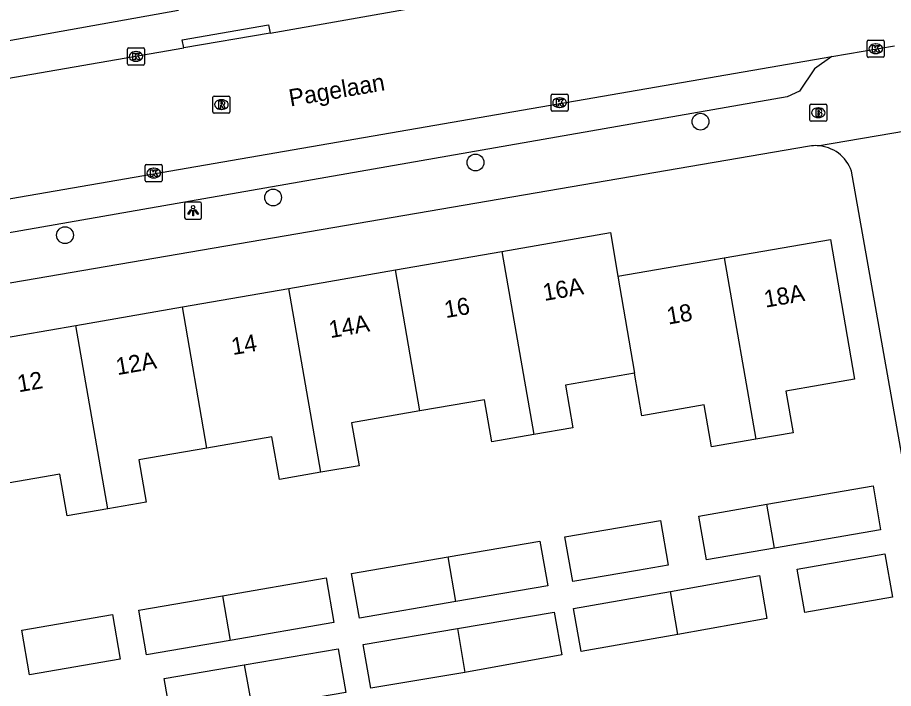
# Model space of a CAD drawing. Extents: x 162880 to 165536, y 384011 to 385179.
# Drawn here: x 163906.2 to 163957.3, y 384654.9 to 384694 of the extents above; entities that cross this region are included whole.
import ezdxf

# ---------------------------------------------------------------- set-up
doc = ezdxf.new("R2010")
doc.units = 0
for name, color, linetype in [('IMGEO_Boom', 7, 'Continuous'), ('IMGEO_Brandkraan', 7, 'Continuous'), ('IMGEO_Kolk', 7, 'Continuous'), ('IMGEO_Lichtpunt', 7, 'Continuous'), ('IMGEO_Openbare_ruimte_label', 7, 'Continuous'), ('IMGEO_Pand', 7, 'Continuous'), ('IMGEO_Pand_nummerreeks', 7, 'Continuous'), ('IMGEO_Rijbaan_lokaal_gesloten', 7, 'Continuous'), ('IMGEO_Rioolput', 7, 'Continuous'), ('IMGEO_Voetpad_open', 7, 'Continuous')]:
    doc.layers.add(name, color=color, linetype=linetype)

msp = doc.modelspace()

# ---------------------------------------------------------------- linework, layer by layer
at = {"layer": 'IMGEO_Boom'}
for centre in [(163946.063, 384687.949), (163932.928, 384685.564), (163921.112, 384683.519), (163908.963, 384681.323)]:
    msp.add_circle(centre, 0.489, dxfattribs=at)
at = {"layer": 'IMGEO_Brandkraan'}
for p, q in [((163952.441, 384688.042), (163952.441, 384688.894)), ((163952.516, 384688.968), (163953.368, 384688.968)), ((163952.929, 384688.748), (163952.954, 384688.748)), ((163953.442, 384688.894), (163953.442, 384688.042)), ((163952.952, 384688.188), (163952.927, 384688.188)), ((163953.368, 384687.968), (163952.516, 384687.968))]:
    msp.add_line(p, q, dxfattribs=at)
for points in [[(163952.441, 384688.042), (163952.441, 384688.894)], [(163952.516, 384688.968), (163953.368, 384688.968)], [(163952.789, 384688.668), (163952.789, 384688.268), (163953.002, 384688.268)], [(163953.02, 384688.668), (163952.789, 384688.668)], [(163952.968, 384688.587), (163952.914, 384688.587), (163952.914, 384688.511)], [(163953.442, 384688.894), (163953.442, 384688.042)], [(163952.914, 384688.511), (163952.967, 384688.511)], [(163952.976, 384688.435), (163952.914, 384688.435), (163952.914, 384688.354)], [(163952.914, 384688.354), (163952.976, 384688.354)], [(163953.368, 384687.968), (163952.516, 384687.968)]]:
    msp.add_lwpolyline(points, dxfattribs=at)
for centre, radius, start, end in [((163952.518, 384688.892), 0.0765, 91.552, 178.448), ((163952.518, 384688.892), 0.0765, 91.552, 178.448), ((163952.969, 384688.549), 0.0379, 267.8285, 90.9355), ((163953.024, 384688.523), 0.145, 59.4692, 91.5367), ((163953.049, 384688.57), 0.0922, 285.5137, 58.1501), ((163953.366, 384688.892), 0.0765, 1.552, 88.448), ((163953.366, 384688.892), 0.0765, 1.552, 88.448), ((163952.518, 384688.044), 0.0765, 181.552, 268.448), ((163952.518, 384688.044), 0.0765, 181.552, 268.448), ((163952.977, 384688.394), 0.0404, 269.8759, 90.5077), ((163953.008, 384688.519), 0.251, 268.6676, 293.5347), ((163953.054, 384688.378), 0.105, 301.3115, 78.989), ((163953.366, 384688.044), 0.0765, 271.552, 358.448), ((163953.366, 384688.044), 0.0765, 271.552, 358.448)]:
    msp.add_arc(centre, radius, start, end, dxfattribs=at)
for centre, major_axis, ratio, start_param, end_param in [((163952.928, 384688.468), (-0.387, 0.002), 0.722429, 4.712389, 7.853982), ((163952.953, 384688.468), (-0.39, 0.002), 0.717154, 1.570796, 4.712389)]:
    msp.add_ellipse(centre, major_axis=major_axis, ratio=ratio, start_param=start_param, end_param=end_param, dxfattribs=at)
at = {"layer": 'IMGEO_Kolk'}
for p, q in [((163955.866, 384692.703), (163956.718, 384692.703)), ((163912.606, 384691.329), (163912.606, 384692.181)), ((163912.681, 384692.255), (163913.533, 384692.255)), ((163913.607, 384692.181), (163913.607, 384691.329)), ((163955.791, 384691.777), (163955.791, 384692.629)), ((163956.279, 384692.483), (163956.304, 384692.483)), ((163956.792, 384692.629), (163956.792, 384691.777)), ((163913.094, 384692.035), (163913.119, 384692.035)), ((163956.718, 384691.703), (163955.866, 384691.703)), ((163956.302, 384691.923), (163956.277, 384691.923)), ((163913.533, 384691.255), (163912.681, 384691.255)), ((163913.117, 384691.475), (163913.092, 384691.475)), ((163937.337, 384688.632), (163937.337, 384689.484)), ((163937.412, 384689.558), (163938.264, 384689.558)), ((163937.825, 384689.338), (163937.85, 384689.338)), ((163938.338, 384689.484), (163938.338, 384688.632)), ((163938.264, 384688.558), (163937.412, 384688.558)), ((163937.848, 384688.778), (163937.823, 384688.778)), ((163913.641, 384684.518), (163913.641, 384685.37)), ((163913.716, 384685.444), (163914.568, 384685.444)), ((163914.129, 384685.224), (163914.154, 384685.224)), ((163914.642, 384685.37), (163914.642, 384684.518)), ((163914.152, 384684.664), (163914.127, 384684.664)), ((163914.568, 384684.444), (163913.716, 384684.444))]:
    msp.add_line(p, q, dxfattribs=at)
for points in [[(163955.866, 384692.703), (163956.718, 384692.703)], [(163912.606, 384691.329), (163912.606, 384692.181)], [(163912.681, 384692.255), (163913.533, 384692.255)], [(163913.607, 384692.181), (163913.607, 384691.329)], [(163955.791, 384691.777), (163955.791, 384692.629)], [(163956.112, 384692.403), (163956.235, 384692.403), (163956.235, 384692.252), (163956.365, 384692.403), (163956.529, 384692.403), (163956.383, 384692.252), (163956.536, 384692.003), (163956.384, 384692.003), (163956.299, 384692.167), (163956.235, 384692.1), (163956.235, 384692.003), (163956.112, 384692.003), (163956.112, 384692.403)], [(163956.792, 384692.629), (163956.792, 384691.777)], [(163912.927, 384691.955), (163913.05, 384691.955), (163913.05, 384691.804), (163913.18, 384691.955), (163913.344, 384691.955), (163913.198, 384691.804), (163913.351, 384691.555), (163913.199, 384691.555), (163913.114, 384691.719), (163913.05, 384691.652), (163913.05, 384691.555), (163912.927, 384691.555), (163912.927, 384691.955)], [(163956.718, 384691.703), (163955.866, 384691.703)], [(163913.533, 384691.255), (163912.681, 384691.255)], [(163937.337, 384688.632), (163937.337, 384689.484)], [(163937.412, 384689.558), (163938.264, 384689.558)], [(163937.658, 384689.258), (163937.781, 384689.258), (163937.781, 384689.107), (163937.911, 384689.258), (163938.075, 384689.258), (163937.929, 384689.107), (163938.082, 384688.858), (163937.93, 384688.858), (163937.845, 384689.022), (163937.781, 384688.955), (163937.781, 384688.858), (163937.658, 384688.858), (163937.658, 384689.258)], [(163938.338, 384689.484), (163938.338, 384688.632)], [(163938.264, 384688.558), (163937.412, 384688.558)], [(163913.641, 384684.518), (163913.641, 384685.37)], [(163913.716, 384685.444), (163914.568, 384685.444)], [(163913.962, 384685.144), (163914.085, 384685.144), (163914.085, 384684.993), (163914.215, 384685.144), (163914.379, 384685.144), (163914.233, 384684.993), (163914.386, 384684.744), (163914.234, 384684.744), (163914.149, 384684.908), (163914.085, 384684.841), (163914.085, 384684.744), (163913.962, 384684.744), (163913.962, 384685.144)], [(163914.642, 384685.37), (163914.642, 384684.518)], [(163914.568, 384684.444), (163913.716, 384684.444)]]:
    msp.add_lwpolyline(points, dxfattribs=at)
for centre, start, end in [((163955.868, 384692.627), 91.552, 178.448), ((163955.868, 384692.627), 91.552, 178.448), ((163956.716, 384692.627), 1.552, 88.448), ((163956.716, 384692.627), 1.552, 88.448), ((163912.683, 384692.179), 91.552, 178.448), ((163912.683, 384692.179), 91.552, 178.448), ((163913.531, 384692.179), 1.552, 88.448), ((163913.531, 384692.179), 1.552, 88.448), ((163955.868, 384691.779), 181.552, 268.448), ((163955.868, 384691.779), 181.552, 268.448), ((163956.716, 384691.779), 271.552, 358.448), ((163956.716, 384691.779), 271.552, 358.448), ((163912.683, 384691.331), 181.552, 268.448), ((163912.683, 384691.331), 181.552, 268.448), ((163913.531, 384691.331), 271.552, 358.448), ((163913.531, 384691.331), 271.552, 358.448), ((163937.414, 384689.482), 91.552, 178.448), ((163937.414, 384689.482), 91.552, 178.448), ((163938.262, 384689.482), 1.552, 88.448), ((163938.262, 384689.482), 1.552, 88.448), ((163937.414, 384688.634), 181.552, 268.448), ((163937.414, 384688.634), 181.552, 268.448), ((163938.262, 384688.634), 271.552, 358.448), ((163938.262, 384688.634), 271.552, 358.448), ((163913.718, 384685.368), 91.552, 178.448), ((163913.718, 384685.368), 91.552, 178.448), ((163914.566, 384685.368), 1.552, 88.448), ((163914.566, 384685.368), 1.552, 88.448), ((163913.718, 384684.52), 181.552, 268.448), ((163913.718, 384684.52), 181.552, 268.448), ((163914.566, 384684.52), 271.552, 358.448), ((163914.566, 384684.52), 271.552, 358.448)]:
    msp.add_arc(centre, 0.0765, start, end, dxfattribs=at)
for centre, major_axis, ratio, start_param, end_param in [((163956.278, 384692.203), (-0.387, 0.002), 0.722429, 4.712389, 7.853982), ((163956.303, 384692.203), (-0.39, 0.002), 0.717154, 1.570796, 4.712389), ((163913.093, 384691.755), (-0.387, 0.002), 0.722429, 4.712389, 7.853982), ((163913.118, 384691.755), (-0.39, 0.002), 0.717154, 1.570796, 4.712389), ((163937.824, 384689.058), (-0.387, 0.002), 0.722429, 4.712389, 7.853982), ((163937.849, 384689.058), (-0.39, 0.002), 0.717154, 1.570796, 4.712389), ((163914.128, 384684.944), (-0.387, 0.002), 0.722429, 4.712389, 7.853982), ((163914.153, 384684.944), (-0.39, 0.002), 0.717154, 1.570796, 4.712389)]:
    msp.add_ellipse(centre, major_axis=major_axis, ratio=ratio, start_param=start_param, end_param=end_param, dxfattribs=at)
at = {"layer": 'IMGEO_Lichtpunt'}
for p, q in [((163915.943, 384683.16), (163915.943, 384682.353)), ((163915.943, 384683.16), (163915.943, 384682.353)), ((163916.845, 384683.255), (163916.037, 384683.255)), ((163916.845, 384683.255), (163916.037, 384683.255)), ((163916.939, 384682.353), (163916.939, 384683.16)), ((163916.939, 384682.353), (163916.939, 384683.16)), ((163916.037, 384682.259), (163916.845, 384682.259)), ((163916.037, 384682.259), (163916.845, 384682.259))]:
    msp.add_line(p, q, dxfattribs=at)
for points in [[(163916.317, 384682.824), (163916.356, 384682.796), (163916.168, 384682.534), (163916.13, 384682.561), (163916.317, 384682.824)], [(163916.419, 384682.776), (163916.466, 384682.776), (163916.466, 384682.454), (163916.419, 384682.454), (163916.419, 384682.776)], [(163916.529, 384682.796), (163916.567, 384682.823), (163916.754, 384682.561), (163916.715, 384682.533), (163916.529, 384682.796)]]:
    msp.add_lwpolyline(points, dxfattribs=at)
msp.add_circle((163916.442, 384682.958), 0.0994, dxfattribs=at)
for centre, start, end in [((163916.037, 384683.16), 90, 180), ((163916.037, 384683.16), 90, 180), ((163916.845, 384683.16), 0, 90), ((163916.845, 384683.16), 0, 90), ((163916.037, 384682.353), 180, 270), ((163916.037, 384682.353), 180, 270), ((163916.845, 384682.353), 270, 0), ((163916.845, 384682.353), 270, 360)]:
    msp.add_arc(centre, 0.0946, start, end, dxfattribs=at)
at = {"layer": 'IMGEO_Pand'}
for points in [[(163934.466, 384680.375), (163940.799, 384681.475), (163941.245, 384678.92)], [(163947.445, 384679.997), (163953.645, 384681.074), (163955.061, 384672.922), (163951.048, 384672.225), (163951.472, 384669.784), (163949.286, 384669.404)], [(163928.25, 384679.296), (163934.466, 384680.375)], [(163934.466, 384680.375), (163936.325, 384669.677)], [(163941.245, 384678.92), (163947.445, 384679.997)], [(163947.445, 384679.997), (163949.286, 384669.404)], [(163922.033, 384678.216), (163928.25, 384679.296)], [(163929.68, 384671.064), (163928.25, 384679.296)], [(163941.245, 384678.92), (163942.207, 384673.267)], [(163915.816, 384677.136), (163922.033, 384678.216)], [(163923.898, 384667.478), (163922.033, 384678.216)], [(163909.6, 384676.056), (163915.816, 384677.136)], [(163917.247, 384668.896), (163915.816, 384677.136)], [(163911.459, 384665.352), (163909.085, 384664.939), (163908.662, 384667.373), (163904.701, 384666.685), (163904.12, 384670.03), (163903.264, 384674.956), (163909.6, 384676.056)], [(163911.459, 384665.352), (163909.6, 384676.056)], [(163942.207, 384673.267), (163938.182, 384672.567), (163938.615, 384670.074), (163936.325, 384669.677)], [(163949.286, 384669.404), (163946.713, 384668.957), (163946.286, 384671.412), (163942.64, 384670.779), (163942.207, 384673.267)], [(163936.325, 384669.677), (163933.879, 384669.252), (163933.451, 384671.719), (163929.68, 384671.064)], [(163929.68, 384671.064), (163925.696, 384670.372), (163926.131, 384667.866), (163923.898, 384667.478)], [(163923.898, 384667.478), (163921.476, 384667.058), (163921.042, 384669.555), (163917.247, 384668.896)], [(163917.247, 384668.896), (163913.282, 384668.207), (163913.71, 384665.743), (163911.459, 384665.352)], [(163949.945, 384665.61), (163956.136, 384666.685), (163956.58, 384664.129), (163950.39, 384663.054)], [(163950.39, 384663.054), (163946.419, 384662.364), (163945.975, 384664.921), (163949.945, 384665.61)], [(163950.39, 384663.054), (163949.945, 384665.61)], [(163938.148, 384663.708), (163943.725, 384664.666), (163944.172, 384662.06), (163942.385, 384661.753), (163938.6, 384661.103), (163938.148, 384663.708)], [(163931.323, 384662.536), (163936.69, 384663.458), (163937.143, 384660.853), (163931.771, 384659.93)], [(163931.771, 384659.93), (163926.147, 384658.964), (163925.694, 384661.569), (163931.323, 384662.536)], [(163931.771, 384659.93), (163931.323, 384662.536)], [(163951.713, 384661.832), (163956.827, 384662.721), (163957.267, 384660.192), (163952.152, 384659.304), (163951.713, 384661.832)], [(163944.302, 384660.527), (163949.5, 384661.45), (163949.945, 384658.945), (163944.745, 384658.021)], [(163918.159, 384660.275), (163924.2, 384661.313), (163924.653, 384658.707), (163918.606, 384657.668)], [(163944.745, 384658.021), (163939.099, 384657.017), (163938.656, 384659.523), (163944.302, 384660.527)], [(163944.745, 384658.021), (163944.302, 384660.527)], [(163918.606, 384657.668), (163913.722, 384656.83), (163913.269, 384659.435), (163918.159, 384660.275)], [(163918.159, 384660.275), (163918.606, 384657.668)], [(163911.736, 384659.172), (163912.189, 384656.566), (163906.892, 384655.656), (163906.444, 384658.263), (163911.736, 384659.172)], [(163931.872, 384658.359), (163937.52, 384659.32), (163937.963, 384656.815), (163932.307, 384655.802)], [(163932.307, 384655.802), (163926.818, 384654.87), (163926.367, 384657.423), (163931.872, 384658.359)], [(163931.872, 384658.359), (163932.307, 384655.802)], [(163919.431, 384656.244), (163924.919, 384657.177), (163925.363, 384654.622), (163919.882, 384653.691)], [(163919.882, 384653.691), (163915.193, 384652.894), (163914.758, 384655.45), (163919.431, 384656.244)], [(163919.431, 384656.244), (163919.882, 384653.691)]]:
    msp.add_lwpolyline(points, dxfattribs=at)
at = {"layer": 'IMGEO_Rijbaan_lokaal_gesloten'}
for points in [[(163920.933, 384693.119), (163986.876, 384704.755)], [(163920.933, 384693.119), (163915.898, 384692.25)], [(163889.259, 384687.653), (163915.898, 384692.25)], [(163953.722, 384691.743), (163957.391, 384692.377)], [(163902.182, 384682.838), (163953.722, 384691.743)]]:
    msp.add_lwpolyline(points, dxfattribs=at)
at = {"layer": 'IMGEO_Rioolput'}
for p, q in [((163917.591, 384688.517), (163917.591, 384689.369)), ((163917.666, 384689.443), (163918.518, 384689.443)), ((163918.079, 384689.223), (163918.104, 384689.223)), ((163918.592, 384689.369), (163918.592, 384688.517)), ((163918.102, 384688.663), (163918.077, 384688.663)), ((163918.518, 384688.443), (163917.666, 384688.443))]:
    msp.add_line(p, q, dxfattribs=at)
for points in [[(163917.591, 384688.517), (163917.591, 384689.369)], [(163917.666, 384689.443), (163918.518, 384689.443)], [(163918.18, 384689.141), (163917.928, 384689.143), (163917.928, 384688.743)], [(163918.106, 384689.062), (163918.052, 384689.062), (163918.052, 384688.981)], [(163918.592, 384689.369), (163918.592, 384688.517)], [(163917.928, 384688.743), (163918.052, 384688.743), (163918.052, 384688.905), (163918.063, 384688.905)], [(163918.052, 384688.981), (163918.104, 384688.981)], [(163918.11, 384688.876), (163918.181, 384688.743), (163918.321, 384688.743), (163918.256, 384688.869)], [(163918.518, 384688.443), (163917.666, 384688.443)]]:
    msp.add_lwpolyline(points, dxfattribs=at)
for centre, radius, start, end in [((163917.668, 384689.367), 0.0765, 91.552, 178.448), ((163917.668, 384689.367), 0.0765, 91.552, 178.448), ((163918.112, 384688.966), 0.0964, 77.0061, 93.1865), ((163918.179, 384689.031), 0.109, 350.3612, 89.416), ((163918.516, 384689.367), 0.0765, 1.552, 88.448), ((163918.516, 384689.367), 0.0765, 1.552, 88.448), ((163918.062, 384688.852), 0.0533, 26.0293, 88.6989), ((163918.088, 384689.17), 0.19, 274.7715, 282.9687), ((163918.126, 384689.023), 0.0378, 276.6634, 79.6772), ((163918.177, 384689.031), 0.112, 277.5842, 350.9817), ((163918.161, 384688.816), 0.108, 29.5134, 73.7905), ((163917.668, 384688.519), 0.0765, 181.552, 268.448), ((163917.668, 384688.519), 0.0765, 181.552, 268.448), ((163918.516, 384688.519), 0.0765, 271.552, 358.448), ((163918.516, 384688.519), 0.0765, 271.552, 358.448)]:
    msp.add_arc(centre, radius, start, end, dxfattribs=at)
for centre, major_axis, ratio, start_param, end_param in [((163918.078, 384688.943), (-0.387, 0.002), 0.722429, 4.712389, 7.853982), ((163918.103, 384688.943), (-0.39, 0.002), 0.717154, 1.570796, 4.712389)]:
    msp.add_ellipse(centre, major_axis=major_axis, ratio=ratio, start_param=start_param, end_param=end_param, dxfattribs=at)
at = {"layer": 'IMGEO_Voetpad_open'}
for points in [[(163886.647, 384689.276), (163915.582, 384694.452)], [(163915.898, 384692.25), (163915.808, 384692.729), (163920.843, 384693.601), (163920.933, 384693.119)], [(163953.722, 384691.743), (163952.713, 384691.04), (163951.843, 384689.731), (163951.114, 384689.398), (163905.601, 384681.434)], [(163952.896, 384686.544), (163958.946, 384687.567)], [(163952.418, 384686.515), (163900.946, 384677.697)], [(163962.212, 384643.685), (163954.872, 384685.057)]]:
    msp.add_lwpolyline(points, dxfattribs=at)
for centre, radius, start, end in [((163952.785, 384684.422), 2.125, 87.0007, 99.943), ((163952.789, 384684.345), 2.201, 18.8606, 87.2143)]:
    msp.add_arc(centre, radius, start, end, dxfattribs=at)

# ---------------------------------------------------------------- texts
at = {"layer": 'IMGEO_Openbare_ruimte_label'}
msp.add_text('Pagelaan', height=1, rotation=9.7824, dxfattribs=at).set_placement((163922.122, 384688.828))
at = {"layer": 'IMGEO_Pand_nummerreeks'}
for s, rotation, p in [('16A', 9.8536, (163936.947, 384677.477)), ('18A', 9.8545, (163949.859, 384677.087)), ('16', 9.8475, (163931.195, 384676.478)), ('18', 9.8514, (163944.184, 384676.101)), ('14A', 9.8549, (163924.456, 384675.308)), ('14', 9.8549, (163918.762, 384674.319)), ('12A', 9.8565, (163912.022, 384673.148)), ('12', 9.849, (163906.266, 384672.148))]:
    msp.add_text(s, height=1, rotation=rotation, dxfattribs=at).set_placement(p)

doc.saveas('drawing.dxf')
